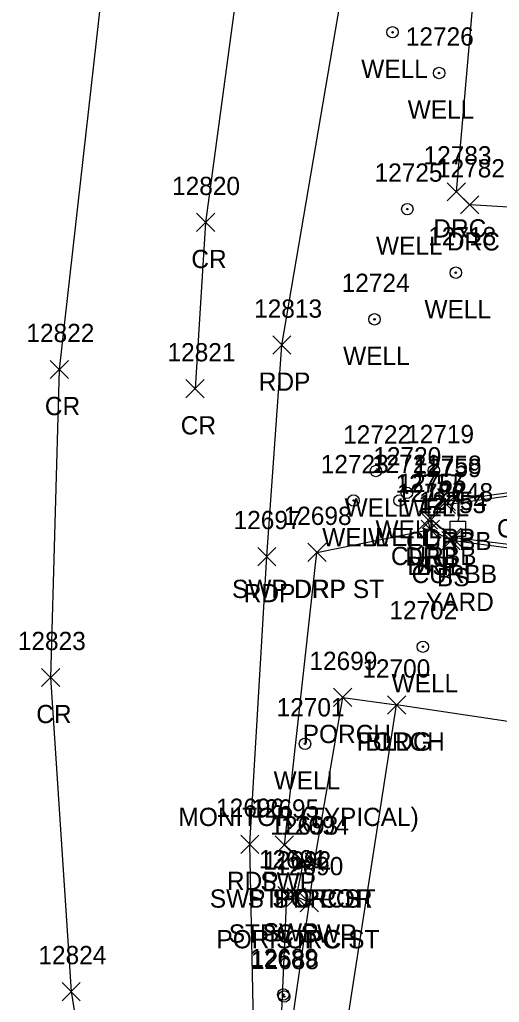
# Model space of a CAD drawing. Extents: x 1769141 to 1770911, y 735471 to 741449.
# Drawn here: x 1770017.7 to 1770070.1, y 741274.6 to 741382.2 of the extents above; entities that cross this region are included whole.
import ezdxf

# ---------------------------------------------------------------- set-up
doc = ezdxf.new("R2010")
doc.units = 0
for name, color, linetype in [('L_A', 7, 'Continuous'), ('L_I', 7, 'Continuous'), ('L_TIC', 7, 'Continuous'), ('LBC', 7, 'Continuous'), ('LBF', 7, 'Continuous'), ('LELB', 7, 'Continuous'), ('P_A', 7, 'Continuous'), ('P_I', 7, 'Continuous'), ('P_TIC', 7, 'Continuous'), ('PET', 7, 'Continuous'), ('PRC', 7, 'Continuous'), ('R_A', 7, 'Continuous'), ('R_I', 7, 'Continuous'), ('R_TIC', 7, 'Continuous'), ('RC', 7, 'Continuous'), ('RDP', 7, 'Continuous'), ('RSW', 7, 'Continuous'), ('U_A', 7, 'Continuous'), ('U_C', 7, 'Continuous'), ('U_I', 7, 'Continuous'), ('ULP', 7, 'Continuous'), ('UWV', 7, 'Continuous'), ('UWW', 7, 'Continuous')]:
    doc.layers.add(name, color=color, linetype=linetype)

msp = doc.modelspace()

# ---------------------------------------------------------------- linework, layer by layer
at = {"layer": 'L_TIC'}
for points in [[(1770061.58, 741325.38), (1770063.58, 741327.38)], [(1770063.58, 741325.38), (1770061.58, 741327.38)], [(1770063.86, 741324.15), (1770065.86, 741326.15)], [(1770065.86, 741324.15), (1770063.86, 741326.15)], [(1770052.01, 741306.98), (1770054.01, 741308.98)], [(1770054.01, 741306.98), (1770052.01, 741308.98)], [(1770057.9, 741306.15), (1770059.9, 741308.15)], [(1770059.9, 741306.15), (1770057.9, 741308.15)], [(1770057.9, 741306.15), (1770059.9, 741308.15)], [(1770059.9, 741306.15), (1770057.9, 741308.15)], [(1770057.9, 741306.15), (1770059.9, 741308.15)], [(1770059.9, 741306.15), (1770057.9, 741308.15)], [(1770047.72, 741288.96), (1770049.72, 741290.96)], [(1770049.72, 741288.96), (1770047.72, 741290.96)], [(1770048.9, 741288.97), (1770050.9, 741290.97)], [(1770050.9, 741288.97), (1770048.9, 741290.97)], [(1770048.9, 741288.97), (1770050.9, 741290.97)], [(1770050.9, 741288.97), (1770048.9, 741290.97)], [(1770046.93, 741285.13), (1770048.93, 741287.13)], [(1770048.93, 741285.13), (1770046.93, 741287.13)], [(1770048.36, 741284.51), (1770050.36, 741286.51)], [(1770050.36, 741284.51), (1770048.36, 741286.51)], [(1770048.36, 741284.51), (1770050.36, 741286.51)], [(1770050.36, 741284.51), (1770048.36, 741286.51)]]:
    msp.add_lwpolyline(points, dxfattribs=at)
at = {"layer": 'LBC'}
for points in [[(1770119.07, 741298.17), (1770112.98, 741258.09), (1770098.13, 741260.17), (1770089.4, 741261.31), (1770077.05, 741263.13), (1770072.31, 741263.87), (1770052.66, 741266.87), (1770058.9, 741307.15)], [(1770119.07, 741298.17), (1770058.9, 741307.15)]]:
    msp.add_lwpolyline(points, dxfattribs=at)
at = {"layer": 'LBF'}
for points in [[(1770052.66, 741266.87), (1770046.8, 741267.82), (1770049.36, 741285.51), (1770049.9, 741289.97), (1770053.01, 741307.98), (1770058.9, 741307.15)], [(1770048.72, 741289.96), (1770049.9, 741289.97)], [(1770049.36, 741285.51), (1770047.93, 741286.13)]]:
    msp.add_lwpolyline(points, dxfattribs=at)
at = {"layer": 'LELB'}
msp.add_lwpolyline([(1770114.78, 741317.95), (1770086.3, 741322.3), (1770064.86, 741325.15), (1770062.58, 741326.38)], dxfattribs=at)
at = {"layer": 'P_TIC'}
for points in [[(1770037, 741358.98), (1770039, 741360.98)], [(1770039, 741358.98), (1770037, 741360.98)], [(1770045.34, 741345.55), (1770047.34, 741347.55)], [(1770047.34, 741345.55), (1770045.34, 741347.55)], [(1770020.98, 741342.88), (1770022.98, 741344.88)], [(1770022.98, 741342.88), (1770020.98, 741344.88)], [(1770035.85, 741340.77), (1770037.85, 741342.77)], [(1770037.85, 741340.77), (1770035.85, 741342.77)], [(1770043.7, 741322.4), (1770045.7, 741324.4)], [(1770045.7, 741322.4), (1770043.7, 741324.4)], [(1770020.04, 741309.16), (1770022.04, 741311.16)], [(1770022.04, 741309.16), (1770020.04, 741311.16)], [(1770041.84, 741290.9), (1770043.84, 741292.9)], [(1770043.84, 741290.9), (1770041.84, 741292.9)], [(1770022.29, 741274.77), (1770024.29, 741276.77)], [(1770024.29, 741274.77), (1770022.29, 741276.77)]]:
    msp.add_lwpolyline(points, dxfattribs=at)
at = {"layer": 'PET'}
msp.add_lwpolyline([(1770060.59, 741195.88), (1770047.65, 741236.89), (1770043.35, 741267.07), (1770042.84, 741291.9), (1770044.7, 741323.4), (1770046.34, 741346.55), (1770053.27, 741387.24), (1770059.46, 741430.33)], dxfattribs=at)
at = {"layer": 'PRC'}
for points in [[(1770032.58, 741433.59), (1770028.07, 741398), (1770021.98, 741343.88), (1770021.04, 741310.16), (1770023.29, 741275.77), (1770029.33, 741237.8), (1770037.81, 741205.4), (1770044.5, 741185.28)], [(1770048, 741432.53), (1770042.58, 741394.06), (1770038, 741359.98), (1770036.85, 741341.77)]]:
    msp.add_lwpolyline(points, dxfattribs=at)
at = {"layer": 'R_TIC'}
for points in [[(1770064.44, 741362.33), (1770066.44, 741364.33)], [(1770066.44, 741362.33), (1770064.44, 741364.33)], [(1770065.91, 741360.91), (1770067.91, 741362.91)], [(1770067.91, 741360.91), (1770065.91, 741362.91)], [(1770063.35, 741328.46), (1770065.35, 741330.46)], [(1770065.35, 741328.46), (1770063.35, 741330.46)], [(1770063.36, 741328.1), (1770065.36, 741330.1)], [(1770065.36, 741328.1), (1770063.36, 741330.1)], [(1770061.37, 741326.41), (1770063.37, 741328.41)], [(1770063.37, 741326.41), (1770061.37, 741328.41)], [(1770061.7, 741326.47), (1770063.7, 741328.47)], [(1770063.7, 741326.47), (1770061.7, 741328.47)], [(1770061.58, 741325.38), (1770063.58, 741327.38)], [(1770063.58, 741325.38), (1770061.58, 741327.38)], [(1770063.95, 741324.5), (1770065.95, 741326.5)], [(1770065.95, 741324.5), (1770063.95, 741326.5)], [(1770049.18, 741322.86), (1770051.18, 741324.86)], [(1770051.18, 741322.86), (1770049.18, 741324.86)], [(1770049.18, 741322.86), (1770051.18, 741324.86)], [(1770051.18, 741322.86), (1770049.18, 741324.86)], [(1770045.62, 741290.82), (1770047.62, 741292.82)], [(1770047.62, 741290.82), (1770045.62, 741292.82)], [(1770047.72, 741288.96), (1770049.72, 741290.96)], [(1770049.72, 741288.96), (1770047.72, 741290.96)], [(1770045.9, 741285.26), (1770047.9, 741287.26)], [(1770047.9, 741285.26), (1770045.9, 741287.26)], [(1770046.93, 741285.13), (1770048.93, 741287.13)], [(1770048.93, 741285.13), (1770046.93, 741287.13)]]:
    msp.add_lwpolyline(points, dxfattribs=at)
at = {"layer": 'RC'}
msp.add_lwpolyline([(1770114.73, 741318.47), (1770086.51, 741322.84), (1770064.95, 741325.5), (1770062.7, 741327.47), (1770064.36, 741329.1), (1770074.29, 741330.5), (1770094.21, 741328.44), (1770115.42, 741325.55), (1770118.61, 741358.67)], dxfattribs=at)
at = {"layer": 'RDP'}
for points in [[(1770094.31, 741365.33), (1770099.54, 741364.65), (1770117.73, 741363.33), (1770115.36, 741330.47), (1770084.76, 741335.36), (1770083.37, 741336.84), (1770085.02, 741360.8), (1770066.91, 741361.91), (1770065.44, 741363.33), (1770069.57, 741410.57), (1770071.17, 741411.81), (1770093.66, 741409.73)], [(1770050.18, 741323.86), (1770062.58, 741326.38), (1770062.37, 741327.41), (1770064.35, 741329.46), (1770074.27, 741330.86), (1770094.16, 741328.75), (1770114.91, 741325.87), (1770118.41, 741359.04), (1770121.56, 741360.23), (1770122.33, 741362.93)]]:
    msp.add_lwpolyline(points, dxfattribs=at)
at = {"layer": 'RSW'}
msp.add_lwpolyline([(1770043.35, 741267.07), (1770046.04, 741266.89), (1770046.9, 741286.26), (1770047.93, 741286.13), (1770048.72, 741289.96), (1770046.62, 741291.82), (1770050.18, 741323.86)], dxfattribs=at)
at = {"layer": 'ULP'}
for p, q in [((1770065.78, 741328.11), (1770065.61, 741327.27)), ((1770064.78, 741325.61), (1770064.78, 741327.27)), ((1770064.78, 741327.27), (1770066.45, 741327.27)), ((1770065.61, 741326.44), (1770065.61, 741326.44)), ((1770066.45, 741327.27), (1770066.45, 741325.61)), ((1770066.45, 741325.61), (1770064.78, 741325.61)), ((1770065.36, 741324.77), (1770065.61, 741325.61))]:
    msp.add_line(p, q, dxfattribs=at)
at = {"layer": 'UWV'}
for centre, radius in [((1770046.51, 741275.45), 0.625), ((1770046.6, 741275.23), 0.625), ((1770046.51, 741275.45), 0.0833), ((1770046.6, 741275.23), 0.0833)]:
    msp.add_circle(centre, radius, dxfattribs=at)
at = {"layer": 'UWW'}
for centre, radius in [((1770058.46, 741380.8), 0.625), ((1770058.46, 741380.8), 0.0833), ((1770063.55, 741376.34), 0.625), ((1770063.55, 741376.34), 0.0833), ((1770060.08, 741361.44), 0.625), ((1770060.08, 741361.44), 0.0833), ((1770065.38, 741354.48), 0.625), ((1770065.38, 741354.48), 0.0833), ((1770056.48, 741349.37), 0.625), ((1770056.48, 741349.37), 0.0833), ((1770056.64, 741332.77), 0.625), ((1770056.64, 741332.77), 0.0833), ((1770062.97, 741332.81), 0.625), ((1770062.97, 741332.81), 0.0833), ((1770060.02, 741330.38), 0.625), ((1770054.19, 741329.53), 0.625), ((1770054.19, 741329.53), 0.0833), ((1770059.22, 741329.54), 0.625), ((1770059.22, 741329.54), 0.0833), ((1770060.02, 741330.38), 0.0833), ((1770061.78, 741313.53), 0.625), ((1770061.78, 741313.53), 0.0833), ((1770048.88, 741302.9), 0.625), ((1770048.88, 741302.9), 0.0833)]:
    msp.add_circle(centre, radius, dxfattribs=at)

# ---------------------------------------------------------------- texts
at = {"layer": 'L_A'}
for s, p in [('BS', (1770061.02, 741321.38)), ('BS', (1770063.31, 741320.15)), ('PORCH', (1770048.63, 741302.98)), ('PORCH', (1770054.52, 741302.15)), ('BLDG', (1770055.49, 741302.15)), ('BLDG', (1770055.49, 741302.15)), ('SWP STPC ST', (1770038.46, 741284.96)), ('STPC POR', (1770042.6, 741284.97)), ('PORCH', (1770045.52, 741284.97)), ('POR STPC ST', (1770039.19, 741280.51)), ('STPC SWP', (1770040.54, 741281.13)), ('PORCH', (1770044.98, 741280.51))]:
    msp.add_text(s, height=2, dxfattribs=at).set_placement(p)
at = {"layer": 'L_I'}
for s, p in [('12756', (1770058.93, 741329.38)), ('12753', (1770061.27, 741328.15)), ('12699', (1770049.36, 741310.98)), ('12700', (1770055.15, 741310.15)), ('12700', (1770055.15, 741310.15)), ('12700', (1770055.15, 741310.15)), ('12693', (1770045.08, 741292.96)), ('12694', (1770046.26, 741292.97)), ('12694', (1770046.26, 741292.97)), ('12692', (1770044.3, 741289.13)), ('12690', (1770045.63, 741288.51)), ('12690', (1770045.63, 741288.51))]:
    msp.add_text(s, height=2, dxfattribs=at).set_placement(p)
at = {"layer": 'P_A'}
for s, p in [('CR', (1770036.44, 741354.98)), ('RDP', (1770043.82, 741341.55)), ('CR', (1770020.41, 741338.88)), ('CR', (1770035.28, 741336.77)), ('RDP', (1770042.18, 741318.4)), ('CR', (1770019.47, 741305.16)), ('RDP', (1770040.33, 741286.9))]:
    msp.add_text(s, height=2, dxfattribs=at).set_placement(p)
at = {"layer": 'P_I'}
for s, p in [('12820', (1770034.33, 741362.98)), ('12813', (1770043.31, 741349.55)), ('12822', (1770018.39, 741346.88)), ('12821', (1770033.83, 741344.77)), ('12697', (1770041.06, 741326.4)), ('12823', (1770017.45, 741313.16)), ('12696', (1770039.15, 741294.9)), ('12824', (1770019.7, 741278.77))]:
    msp.add_text(s, height=2, dxfattribs=at).set_placement(p)
at = {"layer": 'R_A'}
for s, p in [('DRC', (1770062.92, 741358.33)), ('DRC', (1770064.4, 741356.91)), ('CURBB', (1770069.88, 741325.5)), ('DRP', (1770061.84, 741324.46)), ('CURBB', (1770059.94, 741324.1)), ('CURBB', (1770058.28, 741322.47)), ('DRP', (1770059.86, 741322.41)), ('DRP', (1770060.07, 741321.38)), ('CURBB', (1770060.54, 741320.5)), ('SWP DRP ST', (1770040.89, 741318.86)), ('DRP', (1770047.66, 741318.86)), ('SWP', (1770043.99, 741286.82)), ('SWP STPC ST', (1770038.46, 741284.96)), ('STPC SWP', (1770040.54, 741281.13)), ('SWP', (1770044.26, 741281.26))]:
    msp.add_text(s, height=2, dxfattribs=at).set_placement(p)
at = {"layer": 'R_I'}
for s, p in [('12783', (1770061.85, 741366.33)), ('12782', (1770063.32, 741364.91)), ('12758', (1770060.76, 741332.46)), ('12759', (1770060.76, 741332.1)), ('12757', (1770058.78, 741330.41)), ('12755', (1770059.11, 741330.47)), ('12756', (1770058.93, 741329.38)), ('12754', (1770061.36, 741328.5)), ('12698', (1770046.54, 741326.86)), ('12698', (1770046.54, 741326.86)), ('12695', (1770042.99, 741294.82)), ('12693', (1770045.08, 741292.96)), ('12691', (1770043.83, 741289.26)), ('12692', (1770044.3, 741289.13))]:
    msp.add_text(s, height=2, dxfattribs=at).set_placement(p)
at = {"layer": 'U_A'}
for s, p in [('WELL', (1770055.03, 741375.8)), ('WELL', (1770060.12, 741371.34)), ('WELL', (1770056.65, 741356.44)), ('WELL', (1770061.95, 741349.48)), ('WELL', (1770053.05, 741344.37)), ('WELL', (1770053.21, 741327.77)), ('WELL', (1770059.54, 741327.81)), ('WELL', (1770050.76, 741324.53)), ('WELL', (1770055.79, 741324.54)), ('WELL', (1770056.59, 741325.38)), ('LI', (1770064.72, 741321.44)), ('WELL', (1770058.35, 741308.53)), ('WELL', (1770045.44, 741297.9))]:
    msp.add_text(s, height=2, dxfattribs=at).set_placement(p)
at = {"layer": 'U_C'}
for s, p in [('YARD', (1770062.11, 741317.44)), ('MONITOR (TYPICAL)', (1770035.03, 741293.9))]:
    msp.add_text(s, height=2, dxfattribs=at).set_placement(p)
at = {"layer": 'U_I'}
for s, p in [('12726', (1770059.91, 741379.34)), ('12725', (1770056.49, 741364.44)), ('12718', (1770062.36, 741357.48)), ('12724', (1770052.89, 741352.37)), ('12722', (1770053.05, 741335.77)), ('12719', (1770059.94, 741335.81)), ('12720', (1770056.35, 741333.38)), ('12723', (1770050.6, 741332.53)), ('12721', (1770056.2, 741332.54)), ('12748', (1770062.02, 741329.44)), ('12702', (1770058.11, 741316.53)), ('12701', (1770045.77, 741305.9)), ('12689', (1770042.87, 741278.45)), ('12688', (1770042.96, 741278.23))]:
    msp.add_text(s, height=2, dxfattribs=at).set_placement(p)

doc.saveas('drawing.dxf')
